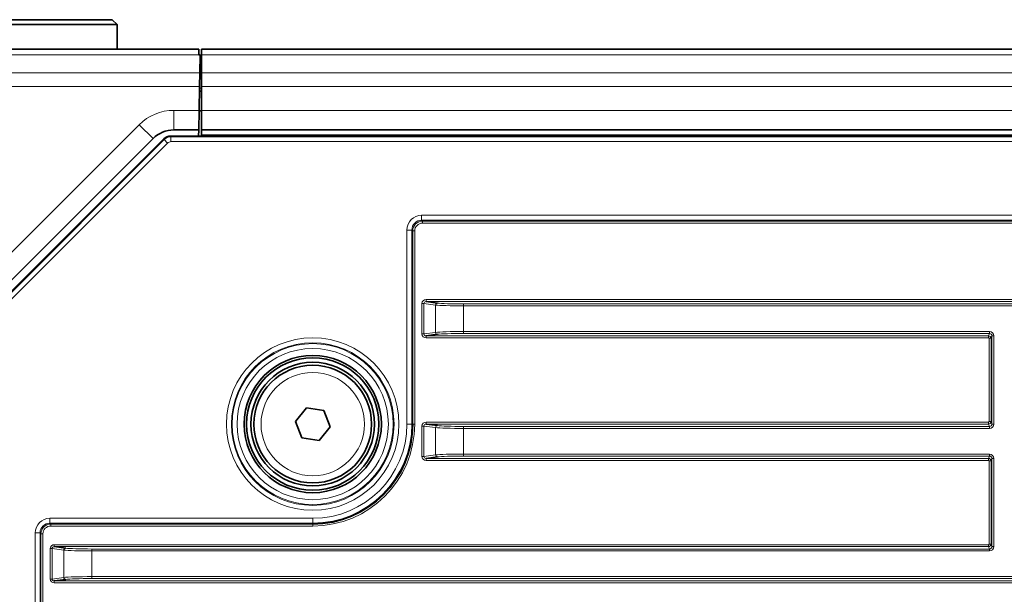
# Model space of a CAD drawing. Header units: millimetres. Extents: x 0 to 1118, y 0 to 864.
# Tile 305 of 339: x 945 to 970, y 519 to 534. Entities that reach past the tile are written whole.
import ezdxf

# ---------------------------------------------------------------- set-up
doc = ezdxf.new("R2010")
doc.units = ezdxf.units.MM

msp = doc.modelspace()

# ---------------------------------------------------------------- linework, layer by layer
at = {"color": 7, "linetype": 'Continuous', "lineweight": 35}
for p, q in [((947.5853, 533.8764), (942.3103, 533.8764)), ((942.4353, 534.0014), (947.4603, 534.0014)), ((947.5853, 533.8764), (947.4603, 534.0014)), ((947.5853, 533.2514), (947.5853, 533.8764)), ((943.2973, 533.2514), (949.6678, 533.2514)), ((949.6678, 533.2514), (949.6704, 533.105)), ((949.6853, 533.105), (949.6704, 533.105)), ((949.7002, 533.105), (949.6853, 533.105)), ((949.7002, 533.105), (949.6922, 532.6479)), ((1084.1603, 533.2514), (949.7353, 533.2514)), ((949.7353, 533.105), (949.7353, 533.2514)), ((949.7353, 532.6479), (949.7353, 533.105)), ((949.7353, 532.8014), (949.6949, 532.8014)), ((949.6922, 532.6479), (949.686, 532.2943)), ((949.7353, 532.2943), (949.7353, 532.6479)), ((949.6755, 531.6889), (949.686, 532.2943)), ((949.7353, 531.6889), (949.7353, 532.2943)), ((949.684, 532.1764), (949.7353, 532.1764)), ((949.6866, 532.1764), (949.6853, 532.2514)), ((949.6755, 531.6889), (949.6667, 531.1889)), ((949.7353, 531.6764), (949.6752, 531.6764)), ((949.7353, 531.1889), (949.7353, 531.6889)), ((948.9527, 531.0336), (1084.9429, 531.0336)), ((949.6667, 531.1889), (949.0334, 531.1889)), ((949.6667, 531.1889), (949.664, 531.0336)), ((1084.1603, 531.1889), (949.7353, 531.1889)), ((949.7353, 531.0336), (949.7353, 531.1889)), ((948.5031, 530.9693), (943.5264, 525.9925)), ((943.5514, 525.7358), (948.7759, 530.9603)), ((955.4609, 526.8137), (955.752, 526.7746)), ((955.752, 525.9782), (955.4609, 525.9391)), ((952.1306, 523.7573), (952.4109, 524.1061)), ((952.4109, 524.1061), (952.8531, 524.0377)), ((952.8531, 524.0377), (953.015, 523.6206)), ((952.2925, 523.3402), (952.1306, 523.7573)), ((953.015, 523.6206), (952.7347, 523.2718)), ((955.4609, 523.6887), (955.752, 523.6496)), ((952.7347, 523.2718), (952.2925, 523.3402)), ((955.752, 522.8532), (955.4609, 522.8141)), ((945.9859, 520.5637), (946.277, 520.5246)), ((946.277, 519.7282), (945.9859, 519.6891))]:
    msp.add_line(p, q, dxfattribs=at)
at = {"color": 7, "linetype": 'Continuous', "lineweight": 18}
for p, q in [((949.6704, 533.105), (943.2949, 533.105)), ((1084.1603, 533.105), (949.7353, 533.105)), ((943.3228, 532.6479), (949.6922, 532.6479)), ((1084.1603, 532.6479), (949.7353, 532.6479)), ((949.686, 532.2943), (943.3233, 532.2943)), ((1084.1603, 532.2943), (949.7353, 532.2943)), ((949.7353, 532.2514), (949.6853, 532.2514)), ((949.6853, 532.1764), (949.6853, 532.2514)), ((949.0334, 531.6889), (949.6755, 531.6889)), ((949.0334, 531.6889), (949.0334, 531.1889)), ((1084.1603, 531.6889), (949.7353, 531.6889)), ((943.1728, 526.346), (948.1496, 531.3228)), ((948.1496, 531.3228), (948.5031, 530.9693)), ((948.9527, 531.0336), (948.9599, 531.0161)), ((948.9599, 530.8911), (948.9599, 531.0161)), ((948.9599, 531.0161), (1084.9356, 531.0161)), ((1084.1603, 531.0639), (949.7353, 531.0639)), ((943.5689, 525.7285), (948.7832, 530.9429)), ((948.8716, 530.8545), (943.6572, 525.6401)), ((948.7832, 530.9429), (948.7759, 530.9603)), ((948.7832, 530.9429), (948.8716, 530.8545)), ((1084.9356, 530.8911), (948.9599, 530.8911)), ((955.3491, 529.0125), (1078.5464, 529.0125)), ((955.3491, 528.8875), (955.3491, 529.0125)), ((1078.5464, 528.8875), (955.3491, 528.8875)), ((955.3491, 528.8875), (955.3719, 528.8648)), ((955.3719, 528.8648), (1078.5237, 528.8648)), ((955.3719, 528.8148), (955.3719, 528.8648)), ((1078.5237, 528.8148), (955.3719, 528.8148)), ((954.9742, 523.6889), (954.9742, 528.6376)), ((955.0992, 528.6376), (954.9742, 528.6376)), ((955.0992, 528.6376), (955.0992, 523.6889)), ((955.1219, 528.6148), (955.0992, 528.6376)), ((955.1219, 523.6889), (955.1219, 528.6148)), ((955.1719, 528.6148), (955.1219, 528.6148)), ((955.1719, 528.6148), (955.1719, 523.6889)), ((955.3572, 526.7649), (955.4048, 526.7649)), ((955.3572, 525.9879), (955.3572, 526.7649)), ((955.7044, 526.7247), (955.4048, 526.7649)), ((955.4048, 526.7649), (955.4048, 525.9879)), ((955.4609, 526.8637), (1078.4346, 526.8637)), ((955.4609, 526.8637), (955.4609, 526.8137)), ((1078.4346, 526.8137), (955.4609, 526.8137)), ((956.4177, 526.7036), (956.4177, 526.7535)), ((956.4177, 526.7535), (1077.4779, 526.7535)), ((955.7044, 526.0282), (955.7044, 526.7247)), ((956.4177, 526.7036), (956.4177, 526.0493)), ((1077.4779, 526.7036), (956.4177, 526.7036)), ((955.4048, 525.9879), (955.7044, 526.0282)), ((956.4177, 526.0493), (969.822, 526.0493)), ((956.4177, 525.9993), (956.4177, 526.0493)), ((969.822, 525.9993), (956.4177, 525.9993)), ((969.7979, 525.9391), (969.822, 525.9993)), ((969.822, 525.9993), (969.822, 526.0493)), ((955.3572, 525.9879), (955.4048, 525.9879)), ((955.4609, 525.9391), (969.7979, 525.9391)), ((955.4609, 525.8892), (955.4609, 525.9391)), ((969.7979, 525.8892), (955.4609, 525.8892)), ((969.7979, 525.8892), (969.7979, 525.9391)), ((969.8104, 525.8767), (969.7979, 525.8892)), ((969.8104, 525.8767), (969.8604, 525.8767)), ((969.8104, 523.7512), (969.8104, 525.8767)), ((969.8844, 525.9368), (969.8604, 525.8767)), ((969.8604, 525.8767), (969.8604, 523.7512)), ((969.8844, 525.9368), (969.9344, 525.9368)), ((969.8844, 523.6911), (969.8844, 525.9368)), ((969.9344, 525.9368), (969.9344, 523.6911)), ((955.4609, 523.7387), (969.7979, 523.7387)), ((955.4609, 523.7387), (955.4609, 523.6887)), ((969.7979, 523.7387), (969.8104, 523.7512)), ((969.7979, 523.7387), (969.7979, 523.6887)), ((969.8104, 523.7512), (969.8604, 523.7512)), ((969.8604, 523.7512), (969.8844, 523.6911)), ((955.0992, 523.6889), (954.9742, 523.6889)), ((955.1219, 523.6889), (955.0992, 523.6889)), ((955.1719, 523.6889), (955.1219, 523.6889)), ((955.3572, 523.6399), (955.4048, 523.6399)), ((955.3572, 522.8629), (955.3572, 523.6399)), ((955.7044, 523.5997), (955.4048, 523.6399)), ((955.4048, 523.6399), (955.4048, 522.8629)), ((969.7979, 523.6887), (955.4609, 523.6887)), ((955.7044, 522.9032), (955.7044, 523.5997)), ((956.4177, 523.6285), (969.822, 523.6285)), ((956.4177, 523.6285), (956.4177, 523.5786)), ((956.4177, 523.5786), (956.4177, 522.9243)), ((969.822, 523.5786), (956.4177, 523.5786)), ((969.822, 523.6285), (969.7979, 523.6887)), ((969.822, 523.6285), (969.822, 523.5786)), ((969.8844, 523.6911), (969.9344, 523.6911)), ((955.3572, 522.8629), (955.4048, 522.8629)), ((955.4048, 522.8629), (955.7044, 522.9032)), ((955.4609, 522.8141), (969.7979, 522.8141)), ((955.4609, 522.7642), (955.4609, 522.8141)), ((969.7979, 522.7642), (955.4609, 522.7642)), ((956.4177, 522.9243), (969.822, 522.9243)), ((956.4177, 522.8743), (956.4177, 522.9243)), ((969.822, 522.8743), (956.4177, 522.8743)), ((969.7979, 522.8141), (969.822, 522.8743)), ((969.7979, 522.7642), (969.7979, 522.8141)), ((969.8104, 522.7517), (969.7979, 522.7642)), ((969.8104, 520.6262), (969.8104, 522.7517)), ((969.8104, 522.7517), (969.8604, 522.7517)), ((969.822, 522.8743), (969.822, 522.9243)), ((969.8844, 522.8118), (969.8604, 522.7517)), ((969.8604, 522.7517), (969.8604, 520.6262)), ((969.8844, 520.5661), (969.8844, 522.8118)), ((969.8844, 522.8118), (969.9344, 522.8118)), ((969.9344, 522.8118), (969.9344, 520.5661)), ((945.8741, 521.2875), (952.5728, 521.2875)), ((945.8741, 521.1625), (945.8741, 521.2875)), ((952.5728, 521.1625), (952.5728, 521.2875)), ((952.5728, 521.1625), (945.8741, 521.1625)), ((945.8741, 521.1625), (945.8969, 521.1398)), ((945.8969, 521.1398), (952.5728, 521.1398)), ((945.8969, 521.0898), (945.8969, 521.1398)), ((952.5728, 521.0898), (945.8969, 521.0898)), ((952.5728, 521.1398), (952.5728, 521.1625)), ((952.5728, 521.0898), (952.5728, 521.1398)), ((945.4992, 450.5903), (945.4992, 520.9126)), ((945.6242, 520.9126), (945.4992, 520.9126)), ((945.6242, 520.9126), (945.6242, 450.5903)), ((945.6469, 520.8898), (945.6242, 520.9126)), ((945.6469, 450.613), (945.6469, 520.8898)), ((945.6469, 520.8898), (945.6969, 520.8898)), ((945.6969, 520.8898), (945.6969, 450.613)), ((945.9298, 520.5149), (945.8822, 520.5149)), ((945.8822, 519.7379), (945.8822, 520.5149)), ((946.2294, 520.4747), (945.9298, 520.5149)), ((945.9298, 520.5149), (945.9298, 519.7379)), ((945.9859, 520.5637), (945.9859, 520.6137)), ((945.9859, 520.6137), (969.7979, 520.6137)), ((969.7979, 520.5637), (945.9859, 520.5637)), ((946.9427, 520.5035), (969.822, 520.5035)), ((946.9427, 520.5035), (946.9427, 520.4536)), ((969.7979, 520.6137), (969.8104, 520.6262)), ((969.7979, 520.5637), (969.7979, 520.6137)), ((969.822, 520.5035), (969.7979, 520.5637)), ((969.8104, 520.6262), (969.8604, 520.6262)), ((969.822, 520.5035), (969.822, 520.4536)), ((969.8604, 520.6262), (969.8844, 520.5661)), ((969.8844, 520.5661), (969.9344, 520.5661)), ((946.2294, 519.7782), (946.2294, 520.4747)), ((969.822, 520.4536), (946.9427, 520.4536)), ((946.9427, 520.4536), (946.9427, 519.7993)), ((945.9298, 519.7379), (945.8822, 519.7379)), ((945.9298, 519.7379), (946.2294, 519.7782)), ((946.9427, 519.7493), (946.9427, 519.7993)), ((946.9427, 519.7993), (1086.9529, 519.7993)), ((1086.9529, 519.7493), (946.9427, 519.7493)), ((945.9859, 519.6891), (1087.9096, 519.6891)), ((945.9859, 519.6891), (945.9859, 519.6392)), ((1087.9096, 519.6392), (945.9859, 519.6392))]:
    msp.add_line(p, q, dxfattribs=at)
for radius in [2.1986, 2.0736, 2.0521, 1.9272, 1.3179]:
    msp.add_circle((952.5728, 523.6889), radius, dxfattribs=at)
at = {"color": 7, "linetype": 'Continuous', "lineweight": 35}
for radius in [1.75, 1.6875, 1.575, 1.5]:
    msp.add_circle((952.5728, 523.6889), radius, dxfattribs=at)
at = {"color": 7, "linetype": 'Continuous', "lineweight": 18}
for centre, radius, start, end in [((949.0334, 530.4389), 1.25, 90, 135), ((948.96, 530.7661), 0.25, 90.00361, 134.99639), ((955.754, 526.7251), 0.0496, 92.34387, 180.47564), ((955.754, 526.0278), 0.0496, 179.52436, 267.65613), ((952.5728, 523.6889), 2.4014, 270, 0), ((952.5728, 523.6889), 2.5264, 270, 0), ((952.5728, 523.6889), 2.5991, 270, 0), ((955.754, 523.6001), 0.0496, 92.34387, 180.47564), ((955.754, 522.9028), 0.0496, 179.52436, 267.65613), ((946.279, 520.4751), 0.0496, 92.34387, 180.47564), ((946.279, 519.7778), 0.0496, 179.52436, 267.65613)]:
    msp.add_arc(centre, radius, start, end, dxfattribs=at)
at = {"color": 7, "linetype": 'Continuous', "lineweight": 35}
for centre, radius, start, end in [((949.0334, 530.4389), 0.75, 90, 135), ((952.5728, 523.6889), 2.5491, 270, 0)]:
    msp.add_arc(centre, radius, start, end, dxfattribs=at)
msp.add_ellipse((948.9527, 530.7835), major_axis=(-0.0957, 0.231), ratio=0.9998216, start_param=5.8905493, end_param=6.6758213, dxfattribs=at)
at = {"color": 7, "linetype": 'Continuous', "lineweight": 18}
for centre, major_axis, ratio, start_param, end_param in [((948.96, 530.7661), (-0.0478, 0.1155), 0.9998216, 5.8905493, 6.6758213), ((955.3493, 528.6374), (0.2652, -0.2652), 0.9996955, 2.3563468, 3.9268385), ((955.3493, 528.6374), (0.1769, -0.1769), 0.9993912, 2.3563468, 3.9268385), ((955.372, 528.6148), (0.1768, -0.1768), 0.9998172, 2.3563468, 3.9268385), ((955.372, 528.6148), (0.1415, -0.1415), 0.9996955, 2.3563468, 3.9268385), ((955.4623, 526.7636), (0.1043, -0.014), 0.9502376, 1.7112764, 3.2685932), ((955.4623, 526.7636), (0.0572, -0.0077), 0.8661766, 1.7112764, 3.2685932), ((956.4177, 526.7841), (0.7, 0), 0.0436609, 3.4557519, 4.712389), ((956.4177, 526.7341), (0.75, 0), 0.0407502, 3.4557519, 4.712389), ((956.4177, 526.0187), (0.75, 0), 0.0407502, 1.5707963, 2.8274334), ((956.4177, 525.9688), (0.7, 0), 0.0436609, 1.5707963, 2.8274334), ((969.8219, 525.9367), (-0.0418, -0.1046), 0.9988964, 1.9514996, 3.5215347), ((969.8219, 525.9367), (0.0233, 0.0582), 0.9971365, 5.0930923, 6.6631273), ((955.4623, 525.9893), (0.1043, 0.014), 0.9502376, 3.0145921, 4.5719089), ((955.4623, 525.9893), (0.0572, 0.0077), 0.8661766, 3.0145921, 4.5719089), ((969.7979, 525.8766), (0.058, -0.0232), 0.9993381, 0.3807033, 1.9507383), ((955.4623, 523.6386), (0.1043, -0.014), 0.9502376, 1.7112764, 3.2685932), ((969.7979, 523.7512), (0.058, 0.0232), 0.9993381, 4.332447, 5.902482), ((955.4623, 523.6386), (0.0572, -0.0077), 0.8661766, 1.7112764, 3.2685932), ((956.4177, 523.6091), (0.75, 0), 0.0407502, 3.4557519, 4.712389), ((956.4177, 523.6591), (0.7, 0), 0.0436609, 3.4557519, 4.712389), ((969.8219, 523.6912), (-0.0418, 0.1046), 0.9988964, 2.7616506, 4.3316857), ((969.8219, 523.6912), (-0.0233, 0.0582), 0.9971365, 2.7616506, 4.3316857), ((955.4623, 522.8643), (0.1043, 0.014), 0.9502376, 3.0145921, 4.5719089), ((955.4623, 522.8643), (0.0572, 0.0077), 0.8661766, 3.0145921, 4.5719089), ((956.4177, 522.8937), (0.75, 0), 0.0407502, 1.5707963, 2.8274334), ((956.4177, 522.8438), (0.7, 0), 0.0436609, 1.5707963, 2.8274334), ((969.7979, 522.7516), (0.058, -0.0232), 0.9993381, 0.3807033, 1.9507383), ((969.8219, 522.8117), (-0.0418, -0.1046), 0.9988964, 1.9514996, 3.5215347), ((969.8219, 522.8117), (0.0233, 0.0582), 0.9971365, 5.0930923, 6.6631273), ((945.8743, 520.9124), (0.2652, -0.2652), 0.9996955, 2.3563468, 3.9268385), ((945.8743, 520.9124), (-0.1769, 0.1769), 0.9993912, 5.4979394, 7.0684312), ((945.897, 520.8898), (0.1768, -0.1768), 0.9998172, 2.3563468, 3.9268385), ((945.897, 520.8898), (0.1415, -0.1415), 0.9996955, 2.3563468, 3.9268385), ((945.9873, 520.5136), (0.1043, -0.014), 0.9502376, 1.7112764, 3.2685932), ((945.9873, 520.5136), (0.0572, -0.0077), 0.8661766, 1.7112764, 3.2685932), ((946.9427, 520.5341), (0.7, 0), 0.0436609, 3.4557519, 4.712389), ((969.7979, 520.6262), (0.058, 0.0232), 0.9993381, 4.332447, 5.902482), ((969.8219, 520.5662), (-0.0418, 0.1046), 0.9988964, 2.7616506, 4.3316857), ((969.8219, 520.5662), (-0.0233, 0.0582), 0.9971365, 2.7616506, 4.3316857), ((946.9427, 520.4841), (0.75, 0), 0.0407502, 3.4557519, 4.712389), ((945.9873, 519.7393), (-0.1043, -0.014), 0.9502376, 6.1561848, 7.7135016), ((945.9873, 519.7393), (0.0572, 0.0077), 0.8661766, 3.0145921, 4.5719089), ((946.9427, 519.7687), (0.75, 0), 0.0407502, 1.5707963, 2.8274334), ((946.9427, 519.7188), (0.7, 0), 0.0436609, 1.5707963, 2.8274334)]:
    msp.add_ellipse(centre, major_axis=major_axis, ratio=ratio, start_param=start_param, end_param=end_param, dxfattribs=at)

doc.saveas('drawing.dxf')
